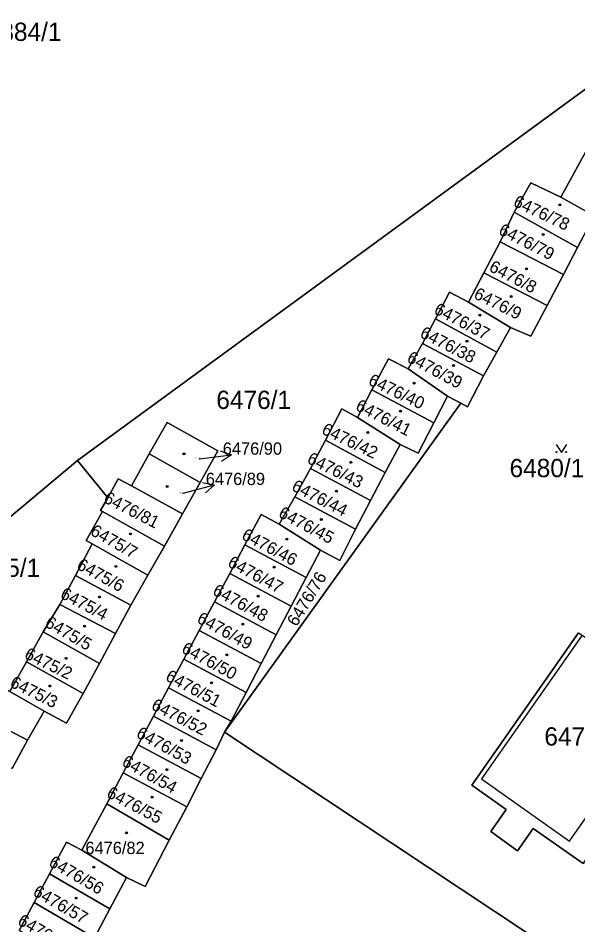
# Model space of a CAD drawing. Extents: x -596233 to -595156, y -1161235 to -1159375.
# Drawn here: x -595763.2 to -595711.1, y -1159589.5 to -1159505.2 of the extents above; entities that cross this region are included whole.
import ezdxf

# ---------------------------------------------------------------- set-up
doc = ezdxf.new("R2010")
doc.units = 0
for name, color, linetype in [('KN_CAR_KR', 7, 'Continuous'), ('KN_KULTURY', 7, 'Continuous'), ('KN_PARC_CIS_POM', 7, 'Continuous'), ('KN_PARC_CIS_POZ', 7, 'Continuous'), ('KN_PARC_CIS_STAV', 7, 'Continuous'), ('KN_PARC_PLOCHA', 7, 'Continuous'), ('PARC_C_SIPKA', 7, 'Continuous'), ('parcely_l', 7, 'Continuous')]:
    doc.layers.add(name, color=color, linetype=linetype)

msp = doc.modelspace()

# ---------------------------------------------------------------- linework, layer by layer
at = {"layer": 'KN_CAR_KR'}
for points in [[(-595710.74, -1159562.55), (-595720.09, -1159575.9)], [(-595711.92, -1159581.67), (-595702.57, -1159568.3)], [(-595720.09, -1159575.9), (-595711.92, -1159581.67)]]:
    msp.add_lwpolyline(points, dxfattribs=at)
at = {"layer": 'KN_KULTURY'}
msp.add_lwpolyline([(-595713.1718, -1159544.8216), (-595712.6718, -1159545.5716), (-595712.1718, -1159544.8216)], dxfattribs=at)
for centre, radius in [((-595712.83, -1159522.54), 0.09), ((-595712.83, -1159522.54), 0.0398), ((-595714.36, -1159525.3), 0.09), ((-595714.36, -1159525.3), 0.0398), ((-595715.92, -1159528.49), 0.09), ((-595715.92, -1159528.49), 0.0398), ((-595717.35, -1159531.05), 0.09), ((-595717.35, -1159531.05), 0.0398), ((-595720.26, -1159532.79), 0.09), ((-595720.26, -1159532.79), 0.0398), ((-595721.45, -1159535.22), 0.09), ((-595721.45, -1159535.22), 0.0398), ((-595722.71, -1159537.46), 0.09), ((-595722.71, -1159537.46), 0.0398), ((-595726.37, -1159539.1), 0.09), ((-595726.37, -1159539.1), 0.0398), ((-595727.63, -1159541.72), 0.09), ((-595727.63, -1159541.72), 0.0398), ((-595730.68, -1159543.69), 0.09), ((-595730.68, -1159543.69), 0.0398), ((-595747.77, -1159545.67), 0.09), ((-595747.77, -1159545.67), 0.0398), ((-595713.122, -1159545.5214), 0.05), ((-595712.2226, -1159545.5214), 0.05), ((-595732.26, -1159546.47), 0.09), ((-595732.26, -1159546.47), 0.0398), ((-595749.34, -1159548.72), 0.09), ((-595749.34, -1159548.72), 0.0398), ((-595733.58, -1159549.15), 0.09), ((-595733.58, -1159549.15), 0.0398), ((-595735, -1159551.79), 0.09), ((-595735, -1159551.79), 0.0398), ((-595752.76, -1159553.13), 0.09), ((-595752.76, -1159553.13), 0.0398), ((-595738.2, -1159553.6), 0.09), ((-595738.2, -1159553.6), 0.0398), ((-595754.11, -1159556.14), 0.09), ((-595754.11, -1159556.14), 0.0398), ((-595739.38, -1159556.21), 0.09), ((-595739.38, -1159556.21), 0.0398), ((-595755.64, -1159558.99), 0.09), ((-595755.64, -1159558.99), 0.0398), ((-595740.87, -1159558.92), 0.09), ((-595740.87, -1159558.92), 0.0398), ((-595757.03, -1159561.69), 0.09), ((-595757.03, -1159561.69), 0.0398), ((-595742.31, -1159561.51), 0.09), ((-595742.31, -1159561.51), 0.0398), ((-595743.8, -1159564.37), 0.09), ((-595743.8, -1159564.37), 0.0398), ((-595758.73, -1159564.69), 0.09), ((-595758.73, -1159564.69), 0.0398), ((-595745.2, -1159566.96), 0.09), ((-595760.24, -1159567.26), 0.09), ((-595760.24, -1159567.26), 0.0398), ((-595745.2, -1159566.96), 0.0398), ((-595746.45, -1159569.57), 0.09), ((-595746.45, -1159569.57), 0.0398), ((-595748, -1159572.33), 0.09), ((-595748, -1159572.33), 0.0398), ((-595749.37, -1159575.04), 0.09), ((-595749.37, -1159575.04), 0.0398), ((-595750.73, -1159577.59), 0.09), ((-595750.73, -1159577.59), 0.0398), ((-595753.12, -1159580.91), 0.09), ((-595753.12, -1159580.91), 0.0398), ((-595756.16, -1159584.11), 0.09), ((-595756.16, -1159584.11), 0.0398), ((-595757.81, -1159586.97), 0.09), ((-595757.81, -1159586.97), 0.0398)]:
    msp.add_circle(centre, radius, dxfattribs=at)
at = {"layer": 'KN_PARC_PLOCHA'}
for points in [[(-595701.4, -1159505.18), (-595757.67, -1159546.29), (-595773.81, -1159559.78), (-595782.65, -1159568.39), (-595789.27, -1159574.83), (-595792.2, -1159577.69), (-595797.93, -1159584.14), (-595803.73, -1159590.66), (-595808.72, -1159596.26), (-595817.32, -1159605.93), (-595824.44, -1159615.08), (-595831.93, -1159624.7), (-595841.12, -1159636.52), (-595846.07, -1159642.88), (-595850.41, -1159648.46), (-595854.79, -1159654.08), (-595859.27, -1159659.84), (-595868.71, -1159674.59), (-595870.61, -1159673.67), (-595878.47, -1159689.8), (-595881.07, -1159695.13)], [(-595763.75, -1159574.93), (-595762.34, -1159572.3), (-595760.78, -1159569.6), (-595758.71, -1159570.71), (-595757.15, -1159567.95), (-595755.62, -1159565.17), (-595754.13, -1159562.39), (-595752.71, -1159559.76), (-595751.13, -1159556.95), (-595749.59, -1159554.27), (-595747.9, -1159551.27), (-595746.27, -1159548.35), (-595744.63, -1159545.41), (-595749.35, -1159542.76), (-595751, -1159545.69), (-595752.66, -1159548.66), (-595753.88, -1159547.99), (-595754.86, -1159549.76), (-595757.67, -1159546.29), (-595701.4, -1159505.18)], [(-595709.91, -1159516.68), (-595712.71, -1159521.82), (-595715.51, -1159520.49), (-595717.05, -1159523.23), (-595718.38, -1159525.96), (-595719.89, -1159528.84), (-595721.3, -1159531.57), (-595723.07, -1159530.65), (-595724.39, -1159533.13), (-595725.59, -1159535.42), (-595726.92, -1159537.79), (-595728.74, -1159536.84), (-595730.3, -1159539.73), (-595731.64, -1159542.29), (-595733.08, -1159541.51), (-595734.61, -1159544.4), (-595736.02, -1159547.04), (-595737.46, -1159549.69), (-595738.91, -1159552.21), (-595740.6, -1159551.31), (-595742.11, -1159554.14), (-595743.52, -1159556.79), (-595744.94, -1159559.44), (-595746.35, -1159562.09), (-595747.79, -1159564.78), (-595749.21, -1159567.43), (-595750.62, -1159570.08), (-595752.04, -1159572.73), (-595753.43, -1159575.34), (-595754.96, -1159578.21), (-595757.26, -1159582.51), (-595758.69, -1159581.77), (-595760.27, -1159584.71), (-595761.71, -1159587.39), (-595763.11, -1159589.99)], [(-595706.34, -1159596.54), (-595743.99, -1159571.56), (-595722.04, -1159540.97), (-595721.41, -1159541.31), (-595719.92, -1159538.43), (-595718.69, -1159536.22), (-595717.42, -1159533.95), (-595715.5, -1159534.75), (-595714, -1159531.88), (-595712.49, -1159529.02), (-595711.18, -1159526.51), (-595709.62, -1159523.57)], [(-595711.07, -1159562.32), (-595721, -1159576.49), (-595717.8, -1159578.75), (-595719.25, -1159580.8), (-595716.74, -1159582.57), (-595715.29, -1159580.52), (-595710.64, -1159583.75)], [(-595756.11, -1159590.68), (-595754.68, -1159587.99), (-595753.12, -1159585.06), (-595751.39, -1159585.9), (-595749.14, -1159581.59), (-595747.52, -1159578.49), (-595746.16, -1159575.87), (-595744.77, -1159573.21), (-595743.99, -1159571.56), (-595706.34, -1159596.54)]]:
    msp.add_lwpolyline(points, dxfattribs=at)
for points in [[(-595709.62, -1159523.57), (-595712.71, -1159521.82), (-595709.91, -1159516.68), (-595706.88, -1159518.3)], [(-595712.71, -1159521.82), (-595709.62, -1159523.57), (-595711.18, -1159526.51), (-595717.05, -1159523.23), (-595715.51, -1159520.49)], [(-595711.18, -1159526.51), (-595712.49, -1159529.02), (-595718.38, -1159525.96), (-595717.05, -1159523.23)], [(-595712.49, -1159529.02), (-595714, -1159531.88), (-595719.89, -1159528.84), (-595718.38, -1159525.96)], [(-595714, -1159531.88), (-595715.5, -1159534.75), (-595717.42, -1159533.95), (-595721.3, -1159531.57), (-595719.89, -1159528.84)], [(-595721.3, -1159531.57), (-595717.42, -1159533.95), (-595718.69, -1159536.22), (-595724.39, -1159533.13), (-595723.07, -1159530.65)], [(-595718.69, -1159536.22), (-595719.92, -1159538.43), (-595725.59, -1159535.42), (-595724.39, -1159533.13)], [(-595719.92, -1159538.43), (-595721.41, -1159541.31), (-595722.04, -1159540.97), (-595723.25, -1159540.31), (-595726.92, -1159537.79), (-595725.59, -1159535.42)], [(-595726.92, -1159537.79), (-595723.25, -1159540.31), (-595724.53, -1159542.79), (-595730.3, -1159539.73), (-595728.74, -1159536.84)], [(-595724.53, -1159542.79), (-595725.98, -1159545.63), (-595727.67, -1159544.8), (-595731.64, -1159542.29), (-595730.3, -1159539.73)], [(-595722.04, -1159540.97), (-595743.99, -1159571.56), (-595743.38, -1159570.54), (-595741.99, -1159567.88), (-595740.58, -1159565.17), (-595739.19, -1159562.51), (-595737.8, -1159559.84), (-595736.41, -1159557.18), (-595735.09, -1159554.65), (-595733.28, -1159555.58), (-595731.83, -1159552.68), (-595730.42, -1159550.03), (-595729.05, -1159547.41), (-595727.67, -1159544.8), (-595725.98, -1159545.63), (-595724.53, -1159542.79), (-595723.25, -1159540.31)], [(-595731.64, -1159542.29), (-595727.67, -1159544.8), (-595729.05, -1159547.41), (-595734.61, -1159544.4), (-595733.08, -1159541.51)], [(-595746.27, -1159548.35), (-595751, -1159545.69), (-595749.35, -1159542.76), (-595744.63, -1159545.41)], [(-595729.05, -1159547.41), (-595730.42, -1159550.03), (-595736.02, -1159547.04), (-595734.61, -1159544.4)], [(-595746.27, -1159548.35), (-595747.9, -1159551.27), (-595752.66, -1159548.66), (-595751, -1159545.69)], [(-595754.86, -1159549.76), (-595755.53, -1159550.96), (-595755.36, -1159551.05), (-595756.87, -1159553.74), (-595756.32, -1159554.05), (-595757.86, -1159556.99), (-595759.32, -1159559.69), (-595760.88, -1159562.24), (-595762.43, -1159565.02), (-595763.97, -1159567.78), (-595766.39, -1159566.43), (-595766.6, -1159566.82), (-595773.81, -1159559.78), (-595757.67, -1159546.29)], [(-595730.42, -1159550.03), (-595731.83, -1159552.68), (-595737.46, -1159549.69), (-595736.02, -1159547.04)], [(-595752.66, -1159548.66), (-595747.9, -1159551.27), (-595749.59, -1159554.27), (-595755.36, -1159551.05), (-595755.53, -1159550.96), (-595754.86, -1159549.76), (-595753.88, -1159547.99)], [(-595731.83, -1159552.68), (-595733.28, -1159555.58), (-595735.09, -1159554.65), (-595738.91, -1159552.21), (-595737.46, -1159549.69)], [(-595749.59, -1159554.27), (-595751.13, -1159556.95), (-595756.32, -1159554.05), (-595756.87, -1159553.74), (-595755.36, -1159551.05)], [(-595738.91, -1159552.21), (-595735.09, -1159554.65), (-595736.41, -1159557.18), (-595742.11, -1159554.14), (-595740.6, -1159551.31)], [(-595751.13, -1159556.95), (-595752.71, -1159559.76), (-595757.86, -1159556.99), (-595756.32, -1159554.05)], [(-595736.41, -1159557.18), (-595737.8, -1159559.84), (-595743.52, -1159556.79), (-595742.11, -1159554.14)], [(-595752.71, -1159559.76), (-595754.13, -1159562.39), (-595759.32, -1159559.69), (-595757.86, -1159556.99)], [(-595737.8, -1159559.84), (-595739.19, -1159562.51), (-595744.94, -1159559.44), (-595743.52, -1159556.79)], [(-595754.13, -1159562.39), (-595755.62, -1159565.17), (-595760.88, -1159562.24), (-595759.32, -1159559.69)], [(-595739.19, -1159562.51), (-595740.58, -1159565.17), (-595746.35, -1159562.09), (-595744.94, -1159559.44)], [(-595755.62, -1159565.17), (-595757.15, -1159567.95), (-595762.43, -1159565.02), (-595760.88, -1159562.24)], [(-595740.58, -1159565.17), (-595741.99, -1159567.88), (-595747.79, -1159564.78), (-595746.35, -1159562.09)], [(-595702.24, -1159568.53), (-595707.44, -1159575.96), (-595705.88, -1159577.04), (-595710.64, -1159583.75), (-595715.29, -1159580.52), (-595716.74, -1159582.57), (-595719.25, -1159580.8), (-595717.8, -1159578.75), (-595721, -1159576.49), (-595711.07, -1159562.32), (-595710.74, -1159562.55), (-595702.57, -1159568.3)], [(-595757.15, -1159567.95), (-595758.71, -1159570.71), (-595760.78, -1159569.6), (-595763.97, -1159567.78), (-595762.43, -1159565.02)], [(-595741.99, -1159567.88), (-595743.38, -1159570.54), (-595749.21, -1159567.43), (-595747.79, -1159564.78)], [(-595763.97, -1159567.78), (-595760.78, -1159569.6), (-595762.34, -1159572.3), (-595767.94, -1159569.36), (-595766.6, -1159566.82), (-595766.39, -1159566.43)], [(-595743.38, -1159570.54), (-595743.99, -1159571.56), (-595744.77, -1159573.21), (-595750.62, -1159570.08), (-595749.21, -1159567.43)], [(-595762.34, -1159572.3), (-595763.75, -1159574.93), (-595769.36, -1159572.03), (-595767.94, -1159569.36)], [(-595744.77, -1159573.21), (-595746.16, -1159575.87), (-595752.04, -1159572.73), (-595750.62, -1159570.08)], [(-595746.16, -1159575.87), (-595747.52, -1159578.49), (-595753.43, -1159575.34), (-595752.04, -1159572.73)], [(-595747.52, -1159578.49), (-595749.14, -1159581.59), (-595754.96, -1159578.21), (-595753.43, -1159575.34)], [(-595749.14, -1159581.59), (-595751.39, -1159585.9), (-595753.12, -1159585.06), (-595757.26, -1159582.51), (-595754.96, -1159578.21)], [(-595757.26, -1159582.51), (-595753.12, -1159585.06), (-595754.68, -1159587.99), (-595760.27, -1159584.71), (-595758.69, -1159581.77)], [(-595754.68, -1159587.99), (-595756.11, -1159590.68), (-595761.71, -1159587.39), (-595760.27, -1159584.71)], [(-595756.11, -1159590.68), (-595757.49, -1159593.27), (-595763.11, -1159589.99), (-595761.71, -1159587.39)]]:
    msp.add_lwpolyline(points, close=True, dxfattribs=at)
at = {"layer": 'PARC_C_SIPKA'}
for points in [[(-595746.36, -1159546.13), (-595746.34, -1159546.13), (-595743.3626, -1159545.7628)], [(-595744.4162, -1159545.3889), (-595743.3626, -1159545.7628), (-595744.2938, -1159546.3814)], [(-595746.0368, -1159548.3508), (-595744.9416, -1159548.5758), (-595745.7787, -1159549.3169)], [(-595747.86, -1159549.36), (-595747.84, -1159549.35), (-595744.9416, -1159548.5758)]]:
    msp.add_lwpolyline(points, dxfattribs=at)
at = {"layer": 'parcely_l'}
for points in [[(-595701.4, -1159505.18), (-595757.67, -1159546.29)], [(-595712.71, -1159521.82), (-595709.91, -1159516.68), (-595706.88, -1159518.3), (-595709.62, -1159523.57)], [(-595717.05, -1159523.23), (-595715.51, -1159520.49), (-595712.71, -1159521.82)], [(-595709.62, -1159523.57), (-595712.71, -1159521.82)], [(-595718.38, -1159525.96), (-595717.05, -1159523.23)], [(-595717.05, -1159523.23), (-595711.18, -1159526.51)], [(-595709.62, -1159523.57), (-595711.18, -1159526.51)], [(-595719.89, -1159528.84), (-595718.38, -1159525.96)], [(-595712.49, -1159529.02), (-595718.38, -1159525.96)], [(-595711.18, -1159526.51), (-595712.49, -1159529.02)], [(-595721.3, -1159531.57), (-595719.89, -1159528.84)], [(-595714, -1159531.88), (-595719.89, -1159528.84)], [(-595712.49, -1159529.02), (-595714, -1159531.88)], [(-595724.39, -1159533.13), (-595723.07, -1159530.65), (-595721.3, -1159531.57)], [(-595721.3, -1159531.57), (-595717.42, -1159533.95)], [(-595717.42, -1159533.95), (-595715.5, -1159534.75), (-595714, -1159531.88)], [(-595724.39, -1159533.13), (-595725.59, -1159535.42)], [(-595718.69, -1159536.22), (-595724.39, -1159533.13)], [(-595718.69, -1159536.22), (-595717.42, -1159533.95)], [(-595726.92, -1159537.79), (-595725.59, -1159535.42)], [(-595725.59, -1159535.42), (-595719.92, -1159538.43)], [(-595719.92, -1159538.43), (-595718.69, -1159536.22)], [(-595730.3, -1159539.73), (-595728.74, -1159536.84), (-595726.92, -1159537.79)], [(-595726.92, -1159537.79), (-595723.25, -1159540.31)], [(-595722.04, -1159540.97), (-595721.41, -1159541.31), (-595719.92, -1159538.43)], [(-595730.3, -1159539.73), (-595731.64, -1159542.29)], [(-595724.53, -1159542.79), (-595730.3, -1159539.73)], [(-595723.25, -1159540.31), (-595724.53, -1159542.79)], [(-595723.25, -1159540.31), (-595722.04, -1159540.97)], [(-595743.99, -1159571.56), (-595722.04, -1159540.97)], [(-595731.64, -1159542.29), (-595733.08, -1159541.51), (-595734.61, -1159544.4)], [(-595731.64, -1159542.29), (-595727.67, -1159544.8)], [(-595751, -1159545.69), (-595749.35, -1159542.76), (-595744.63, -1159545.41), (-595746.27, -1159548.35)], [(-595727.67, -1159544.8), (-595725.98, -1159545.63), (-595724.53, -1159542.79)], [(-595736.02, -1159547.04), (-595734.61, -1159544.4)], [(-595734.61, -1159544.4), (-595729.05, -1159547.41)], [(-595729.05, -1159547.41), (-595727.67, -1159544.8)], [(-595752.66, -1159548.66), (-595751, -1159545.69)], [(-595746.27, -1159548.35), (-595751, -1159545.69)], [(-595757.67, -1159546.29), (-595773.81, -1159559.78)], [(-595757.67, -1159546.29), (-595754.86, -1159549.76)], [(-595737.46, -1159549.69), (-595736.02, -1159547.04)], [(-595730.42, -1159550.03), (-595736.02, -1159547.04)], [(-595729.05, -1159547.41), (-595730.42, -1159550.03)], [(-595754.86, -1159549.76), (-595753.88, -1159547.99), (-595752.66, -1159548.66)], [(-595746.27, -1159548.35), (-595747.9, -1159551.27)], [(-595752.66, -1159548.66), (-595747.9, -1159551.27)], [(-595755.36, -1159551.05), (-595755.53, -1159550.96), (-595754.86, -1159549.76)], [(-595737.46, -1159549.69), (-595738.91, -1159552.21)], [(-595731.83, -1159552.68), (-595737.46, -1159549.69)], [(-595730.42, -1159550.03), (-595731.83, -1159552.68)], [(-595755.36, -1159551.05), (-595756.87, -1159553.74), (-595756.32, -1159554.05)], [(-595749.59, -1159554.27), (-595755.36, -1159551.05)], [(-595747.9, -1159551.27), (-595749.59, -1159554.27)], [(-595738.91, -1159552.21), (-595740.6, -1159551.31), (-595742.11, -1159554.14)], [(-595738.91, -1159552.21), (-595735.09, -1159554.65)], [(-595735.09, -1159554.65), (-595733.28, -1159555.58), (-595731.83, -1159552.68)], [(-595756.32, -1159554.05), (-595757.86, -1159556.99)], [(-595756.32, -1159554.05), (-595751.13, -1159556.95)], [(-595743.52, -1159556.79), (-595742.11, -1159554.14)], [(-595742.11, -1159554.14), (-595736.41, -1159557.18)], [(-595751.13, -1159556.95), (-595749.59, -1159554.27)], [(-595736.41, -1159557.18), (-595735.09, -1159554.65)], [(-595757.86, -1159556.99), (-595759.32, -1159559.69)], [(-595757.86, -1159556.99), (-595752.71, -1159559.76)], [(-595751.13, -1159556.95), (-595752.71, -1159559.76)], [(-595744.94, -1159559.44), (-595743.52, -1159556.79)], [(-595743.52, -1159556.79), (-595737.8, -1159559.84)], [(-595736.41, -1159557.18), (-595737.8, -1159559.84)], [(-595760.88, -1159562.24), (-595759.32, -1159559.69)], [(-595759.32, -1159559.69), (-595754.13, -1159562.39)], [(-595752.71, -1159559.76), (-595754.13, -1159562.39)], [(-595746.35, -1159562.09), (-595744.94, -1159559.44)], [(-595744.94, -1159559.44), (-595739.19, -1159562.51)], [(-595737.8, -1159559.84), (-595739.19, -1159562.51)], [(-595760.88, -1159562.24), (-595762.43, -1159565.02)], [(-595755.62, -1159565.17), (-595760.88, -1159562.24)], [(-595754.13, -1159562.39), (-595755.62, -1159565.17)], [(-595746.35, -1159562.09), (-595747.79, -1159564.78)], [(-595740.58, -1159565.17), (-595746.35, -1159562.09)], [(-595739.19, -1159562.51), (-595740.58, -1159565.17)], [(-595711.07, -1159562.32), (-595721, -1159576.49), (-595717.8, -1159578.75), (-595719.25, -1159580.8), (-595716.74, -1159582.57), (-595715.29, -1159580.52), (-595710.64, -1159583.75), (-595705.88, -1159577.04)], [(-595763.97, -1159567.78), (-595762.43, -1159565.02)], [(-595762.43, -1159565.02), (-595757.15, -1159567.95)], [(-595755.62, -1159565.17), (-595757.15, -1159567.95)], [(-595747.79, -1159564.78), (-595749.21, -1159567.43)], [(-595741.99, -1159567.88), (-595747.79, -1159564.78)], [(-595741.99, -1159567.88), (-595740.58, -1159565.17)], [(-595750.62, -1159570.08), (-595749.21, -1159567.43)], [(-595749.21, -1159567.43), (-595743.38, -1159570.54)], [(-595760.78, -1159569.6), (-595763.97, -1159567.78)], [(-595757.15, -1159567.95), (-595758.71, -1159570.71), (-595760.78, -1159569.6)], [(-595743.38, -1159570.54), (-595741.99, -1159567.88)], [(-595767.94, -1159569.36), (-595762.34, -1159572.3)], [(-595762.34, -1159572.3), (-595760.78, -1159569.6)], [(-595752.04, -1159572.73), (-595750.62, -1159570.08)], [(-595744.77, -1159573.21), (-595750.62, -1159570.08)], [(-595743.38, -1159570.54), (-595743.99, -1159571.56)], [(-595743.99, -1159571.56), (-595744.77, -1159573.21)], [(-595706.34, -1159596.54), (-595743.99, -1159571.56)], [(-595762.34, -1159572.3), (-595763.75, -1159574.93)], [(-595753.43, -1159575.34), (-595752.04, -1159572.73)], [(-595746.16, -1159575.87), (-595752.04, -1159572.73)], [(-595744.77, -1159573.21), (-595746.16, -1159575.87)], [(-595753.43, -1159575.34), (-595754.96, -1159578.21)], [(-595747.52, -1159578.49), (-595753.43, -1159575.34)], [(-595747.52, -1159578.49), (-595746.16, -1159575.87)], [(-595754.96, -1159578.21), (-595757.26, -1159582.51)], [(-595754.96, -1159578.21), (-595749.14, -1159581.59)], [(-595749.14, -1159581.59), (-595747.52, -1159578.49)], [(-595760.27, -1159584.71), (-595758.69, -1159581.77), (-595757.26, -1159582.51)], [(-595753.12, -1159585.06), (-595751.39, -1159585.9), (-595749.14, -1159581.59)], [(-595757.26, -1159582.51), (-595753.12, -1159585.06)], [(-595761.71, -1159587.39), (-595760.27, -1159584.71)], [(-595760.27, -1159584.71), (-595754.68, -1159587.99)], [(-595754.68, -1159587.99), (-595753.12, -1159585.06)], [(-595761.71, -1159587.39), (-595763.11, -1159589.99)], [(-595756.11, -1159590.68), (-595761.71, -1159587.39)], [(-595754.68, -1159587.99), (-595756.11, -1159590.68)]]:
    msp.add_lwpolyline(points, dxfattribs=at)

# ---------------------------------------------------------------- texts
at = {"layer": 'KN_PARC_CIS_POM'}
for s, p in [('6476/90', (-595746.6933, -1159546.13)), ('6476/89', (-595748.1933, -1159549.36))]:
    msp.add_text(s, height=0.1, dxfattribs=at).set_placement(p)
at = {"layer": 'KN_PARC_CIS_POZ'}
for s, p in [('5884/1', (-595766.1166, -1159507.3)), ('6476/1', (-595744.7666, -1159541.51)), ('6480/1', (-595717.4966, -1159547.85)), ('6475/1', (-595768.0966, -1159557.12))]:
    msp.add_text(s, height=1.7, dxfattribs=at).set_placement(p)
for s, rotation, p in [('6476/81', 332.845404, (-595755.3411, -1159550.1357)), ('6476/76', 58.850069, (-595737.2956, -1159561.8021))]:
    msp.add_text(s, height=1.14, rotation=rotation, dxfattribs=at).set_placement(p)
at = {"layer": 'KN_PARC_CIS_STAV'}
for s, rotation, p in [('6476/78', 334.796068, (-595717.2382, -1159522.6118)), ('6476/79', 332.994402, (-595718.6056, -1159525.2145)), ('6476/8', 332.370137, (-595719.4916, -1159528.6321)), ('6476/9', 333.540269, (-595720.9116, -1159531.1708)), ('6476/37', 332.518969, (-595724.6112, -1159532.5865)), ('6476/38', 332.802213, (-595725.9198, -1159534.7832)), ('6476/39', 331.88834, (-595727.1317, -1159537.0695)), ('6476/40', 334.571228, (-595730.7218, -1159539.2083)), ('6476/41', 332.734788, (-595731.9078, -1159541.5492)), ('6476/42', 334.047444, (-595735.0568, -1159543.767)), ('6476/43', 333.865381, (-595736.4115, -1159546.4862)), ('6476/44', 332.759497, (-595737.8485, -1159549.0207)), ('6476/45', 332.010886, (-595739.0755, -1159551.5067)), ('6475/7', 330.492368, (-595756.571, -1159553.1591)), ('6476/46', 332.019901, (-595742.4958, -1159553.5472)), ('6475/6', 331.409023, (-595757.8361, -1159556.3243)), ('6476/47', 331.789449, (-595743.7986, -1159556.0937)), ('6475/4', 332.23009, (-595759.368, -1159559.0251)), ('6476/48', 331.500449, (-595745.1995, -1159558.7068)), ('6475/5', 330.125809, (-595760.8008, -1159561.6812)), ('6476/49', 331.535344, (-595746.6606, -1159561.3089)), ('6476/50', 331.543169, (-595748.0908, -1159564.0993)), ('6475/2', 333.835675, (-595762.699, -1159564.6458)), ('6476/51', 331.874889, (-595749.5813, -1159566.6787)), ('6475/3', 333.601917, (-595764.0532, -1159567.2839)), ('6476/52', 332.531365, (-595750.9016, -1159569.3672)), ('6476/53', 331.311523, (-595752.3035, -1159571.9658)), ('6476/54', 330.806514, (-595753.6373, -1159574.6065)), ('6476/55', 332.20424, (-595755.0615, -1159577.538)), ('6476/56', 330.026649, (-595760.4417, -1159583.9415)), ('6476/57', 330.098647, (-595761.9141, -1159586.6757)), ('6476/58', 329.90944, (-595763.3379, -1159589.3748))]:
    msp.add_text(s, height=1.14, rotation=rotation, dxfattribs=at).set_placement(p)
for s, height, p in [('6476/90', 1.14, (-595744.165, -1159545.76)), ('6476/89', 1.14, (-595745.745, -1159548.58)), ('6479', 1.7, (-595714.2566, -1159572.8)), ('6476/82', 1.14, (-595756.94, -1159582.88))]:
    msp.add_text(s, height=height, dxfattribs=at).set_placement(p)

doc.saveas('drawing.dxf')
